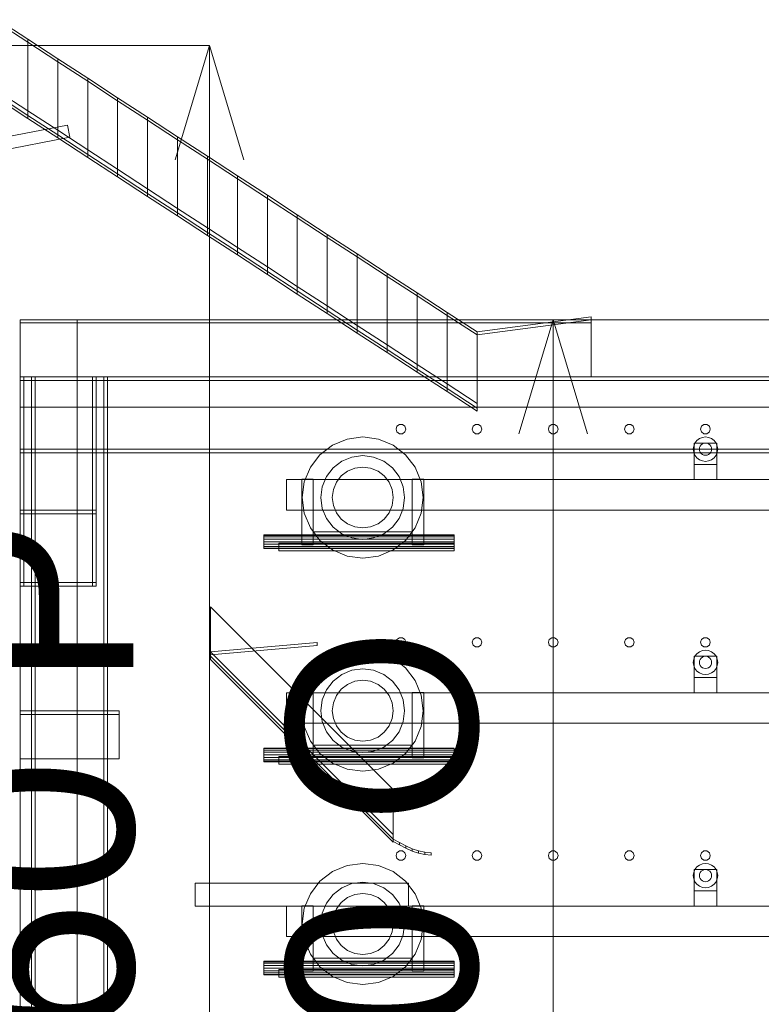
# Model space of a CAD drawing. Header units: millimetres. Extents: x -2233 to 65662, y -50530 to 6847.
# Tile 706 of 802: x 40461 to 41434, y 2101 to 3394. Entities that reach past the tile are written whole.
import ezdxf

# ---------------------------------------------------------------- set-up
doc = ezdxf.new("R2010")
doc.units = ezdxf.units.MM
for name, color, linetype, lineweight in [('COTAS_O', 1, 'Continuous', 0), ('COTAS_P', 1, 'Continuous', 0), ('lateral_C03', 7, 'Continuous', 0), ('lateral_C03-dry', 7, 'Continuous', 0), ('lateral_secador', 7, 'Continuous', 0)]:
    doc.layers.add(name, color=color, linetype=linetype, lineweight=lineweight)
doc.dimstyles.new('R19_100', dxfattribs={"dimtxt": 250, "dimasz": 150, "dimexe": 150, "dimexo": 80, "dimgap": 100, "dimtad": 1, "dimtih": 1, "dimtoh": 1, "dimdsep": 46, "dimcen": 0.09, "dimadec": 0, "dimazin": 0, "dimtfac": 1, "dimtdec": 4, "dimtofl": 0, "dimtmove": 0, "dimatfit": 3, "dimfxl": 1, "dimtolj": 1, "dimtzin": 0, "dimarcsym": 0})

# ---------------------------------------------------------------- blocks, each defined once
blk = doc.blocks.new('DIM_R32_12')
at = {"layer": 'COTAS_P'}
for p, q in [((40310, 3360), (40710, 3360)), ((40710, 3360), (40665, 3210)), ((40710, 0), (40710, 3360)), ((40710, 3360), (40755, 3210)), ((40710, 0), (40665, 150)), ((40710, 0), (40755, 150)), ((40310, 0), (40710, 0))]:
    blk.add_line(p, q, dxfattribs=at)
blk.add_text('3360 P', height=250, rotation=90, dxfattribs=at).set_placement((40610, 1680))
blk = doc.blocks.new('DIM_R32_25')
at = {"layer": 'COTAS_O'}
for p, q in [((40461.1, 3000), (41161.1, 3000)), ((41161.1, 3000), (41116.1, 2850)), ((41161.1, 0), (41161.1, 3000)), ((41161.1, 3000), (41206.1, 2850)), ((41161.1, 0), (41116.1, 150)), ((41161.1, 0), (41206.1, 150)), ((40461.1, 0), (41161.1, 0))]:
    blk.add_line(p, q, dxfattribs=at)
blk.add_text('3000 O', height=250, rotation=90, dxfattribs=at).set_placement((41061.1, 1500))

msp = doc.modelspace()

# ---------------------------------------------------------------- linework, layer by layer
at = {"layer": 'lateral_C03'}
for p, q in [((40150.333, 3183.775), (40523.532, 3255.343)), ((40526.546, 3239.63), (40523.532, 3255.343)), ((40153.346, 3168.061), (40526.546, 3239.63))]:
    msp.add_line(p, q, dxfattribs=at)
at = {"layer": 'lateral_C03-dry'}
for p, q in [((40432, 3394), (40471.321, 3368.375)), ((40432, 3390), (40471.321, 3364.375)), ((40471.321, 3368.375), (40471.321, 3364.375)), ((40471.321, 3274.375), (40471.321, 3368.375)), ((40471.321, 3368.375), (40510.642, 3342.75)), ((40471.321, 3364.375), (40510.642, 3338.75)), ((40510.642, 3342.75), (40510.642, 3338.75)), ((40510.642, 3248.75), (40510.642, 3342.75)), ((40510.642, 3342.75), (40549.963, 3317.125)), ((40510.642, 3338.75), (40549.963, 3313.125)), ((40549.963, 3317.125), (40549.963, 3313.125)), ((40549.963, 3223.125), (40549.963, 3317.125)), ((40549.963, 3317.125), (40589.283, 3291.5)), ((40549.963, 3313.125), (40589.283, 3287.5)), ((40432, 3300), (40471.321, 3274.375)), ((40432, 3294), (40471.321, 3268.375)), ((40432, 3290), (40471.321, 3264.375)), ((40589.283, 3291.5), (40589.283, 3287.5)), ((40589.283, 3197.5), (40589.283, 3291.5)), ((40589.283, 3291.5), (40628.604, 3265.875)), ((40589.283, 3287.5), (40628.604, 3261.875)), ((40471.321, 3268.375), (40471.321, 3274.375)), ((40471.321, 3274.375), (40510.642, 3248.75)), ((40471.321, 3264.375), (40471.321, 3268.375)), ((40471.321, 3268.375), (40510.642, 3242.75)), ((40471.321, 3264.375), (40510.642, 3238.75)), ((40628.604, 3265.875), (40628.604, 3261.875)), ((40628.604, 3171.875), (40628.604, 3265.875)), ((40628.604, 3265.875), (40667.925, 3240.25)), ((40628.604, 3261.875), (40667.925, 3236.25)), ((40510.642, 3242.75), (40510.642, 3248.75)), ((40510.642, 3248.75), (40549.963, 3223.125)), ((40510.642, 3238.75), (40510.642, 3242.75)), ((40510.642, 3242.75), (40549.963, 3217.125)), ((40510.642, 3238.75), (40549.963, 3213.125)), ((40667.925, 3240.25), (40667.925, 3236.25)), ((40667.925, 3146.25), (40667.925, 3240.25)), ((40667.925, 3240.25), (40707.246, 3214.625)), ((40667.925, 3236.25), (40707.246, 3210.625)), ((40549.963, 3217.125), (40549.963, 3223.125)), ((40549.963, 3223.125), (40589.283, 3197.5)), ((40549.963, 3213.125), (40549.963, 3217.125)), ((40549.963, 3217.125), (40589.283, 3191.5)), ((40549.963, 3213.125), (40589.283, 3187.5)), ((40707.246, 3214.625), (40707.246, 3210.625)), ((40707.246, 3120.625), (40707.246, 3214.625)), ((40707.246, 3214.625), (40746.567, 3189)), ((40707.246, 3210.625), (40746.567, 3185)), ((40589.283, 3191.5), (40589.283, 3197.5)), ((40589.283, 3197.5), (40628.604, 3171.875)), ((40589.283, 3187.5), (40589.283, 3191.5)), ((40589.283, 3191.5), (40628.604, 3165.875)), ((40589.283, 3187.5), (40628.604, 3161.875)), ((40746.567, 3189), (40746.567, 3185)), ((40746.567, 3095), (40746.567, 3189)), ((40746.567, 3189), (40785.888, 3163.375)), ((40746.567, 3185), (40785.888, 3159.375)), ((40628.604, 3165.875), (40628.604, 3171.875)), ((40628.604, 3171.875), (40667.925, 3146.25)), ((40628.604, 3161.875), (40628.604, 3165.875)), ((40628.604, 3165.875), (40667.925, 3140.25)), ((40628.604, 3161.875), (40667.925, 3136.25)), ((40785.888, 3163.375), (40785.888, 3159.375)), ((40785.888, 3069.375), (40785.888, 3163.375)), ((40785.888, 3163.375), (40825.209, 3137.75)), ((40785.888, 3159.375), (40825.209, 3133.75)), ((40667.925, 3140.25), (40667.925, 3146.25)), ((40667.925, 3146.25), (40707.246, 3120.625)), ((40667.925, 3136.25), (40667.925, 3140.25)), ((40667.925, 3140.25), (40707.246, 3114.625)), ((40667.925, 3136.25), (40707.246, 3110.625)), ((40825.209, 3137.75), (40825.209, 3133.75)), ((40825.209, 3043.75), (40825.209, 3137.75)), ((40825.209, 3137.75), (40864.53, 3112.125)), ((40825.209, 3133.75), (40864.53, 3108.125)), ((40707.246, 3114.625), (40707.246, 3120.625)), ((40707.246, 3120.625), (40746.567, 3095)), ((40707.246, 3110.625), (40707.246, 3114.625)), ((40707.246, 3114.625), (40746.567, 3089)), ((40707.246, 3110.625), (40746.567, 3085)), ((40864.53, 3112.125), (40864.53, 3108.125)), ((40864.53, 3018.125), (40864.53, 3112.125)), ((40864.53, 3112.125), (40903.85, 3086.5)), ((40864.53, 3108.125), (40903.85, 3082.5)), ((40746.567, 3089), (40746.567, 3095)), ((40746.567, 3095), (40785.888, 3069.375)), ((40746.567, 3085), (40746.567, 3089)), ((40746.567, 3089), (40785.888, 3063.375)), ((40746.567, 3085), (40785.888, 3059.375)), ((40903.85, 3086.5), (40903.85, 3082.5)), ((40903.85, 2992.5), (40903.85, 3086.5)), ((40903.85, 3086.5), (40943.171, 3060.875)), ((40903.85, 3082.5), (40943.171, 3056.875)), ((40785.888, 3063.375), (40785.888, 3069.375)), ((40785.888, 3069.375), (40825.209, 3043.75)), ((40785.888, 3059.375), (40785.888, 3063.375)), ((40785.888, 3063.375), (40825.209, 3037.75)), ((40785.888, 3059.375), (40825.209, 3033.75)), ((40943.171, 3060.875), (40943.171, 3056.875)), ((40943.171, 2966.875), (40943.171, 3060.875)), ((40943.171, 3060.875), (40982.492, 3035.25)), ((40943.171, 3056.875), (40982.492, 3031.25)), ((40825.209, 3037.75), (40825.209, 3043.75)), ((40825.209, 3043.75), (40864.53, 3018.125)), ((40825.209, 3033.75), (40825.209, 3037.75)), ((40825.209, 3037.75), (40864.53, 3012.125)), ((40825.209, 3033.75), (40864.53, 3008.125)), ((40982.492, 3035.25), (40982.492, 3031.25)), ((40982.492, 2941.25), (40982.492, 3035.25)), ((40982.492, 3035.25), (41021.813, 3009.625)), ((40982.492, 3031.25), (41021.813, 3005.625)), ((40864.53, 3012.125), (40864.53, 3018.125)), ((40864.53, 3018.125), (40903.85, 2992.5)), ((40864.53, 3008.125), (40864.53, 3012.125)), ((40864.53, 3012.125), (40903.85, 2986.5)), ((40864.53, 3008.125), (40903.85, 2982.5)), ((41021.813, 3009.625), (41021.813, 3005.625)), ((41021.813, 2915.625), (41021.813, 3009.625)), ((41021.813, 3009.625), (41061.134, 2984)), ((41021.813, 3005.625), (41061.134, 2980)), ((40903.85, 2986.5), (40903.85, 2992.5)), ((40903.85, 2992.5), (40943.171, 2966.875)), ((40903.85, 2982.5), (40903.85, 2986.5)), ((40903.85, 2986.5), (40943.171, 2960.875)), ((40903.85, 2982.5), (40943.171, 2956.875)), ((41061.134, 2984), (41061.134, 2980)), ((41061.134, 2890), (41061.134, 2984)), ((40943.171, 2960.875), (40943.171, 2966.875)), ((40943.171, 2966.875), (40982.492, 2941.25)), ((40943.171, 2956.875), (40943.171, 2960.875)), ((40943.171, 2960.875), (40982.492, 2935.25)), ((40943.171, 2956.875), (40982.492, 2931.25)), ((40982.492, 2935.25), (40982.492, 2941.25)), ((40982.492, 2941.25), (41021.813, 2915.625)), ((40982.492, 2931.25), (40982.492, 2935.25)), ((40982.492, 2935.25), (41021.813, 2909.625)), ((40982.492, 2931.25), (41021.813, 2905.625)), ((41021.813, 2909.625), (41021.813, 2915.625)), ((41021.813, 2915.625), (41061.134, 2890)), ((41021.813, 2905.625), (41021.813, 2909.625)), ((41021.813, 2909.625), (41061.134, 2884)), ((41021.813, 2905.625), (41061.134, 2880)), ((41061.134, 2884), (41061.134, 2890)), ((41061.134, 2880), (41061.134, 2884))]:
    msp.add_line(p, q, dxfattribs=at)
at = {"layer": 'lateral_secador'}
for p, q in [((40461.134, 3000), (40536.134, 3000)), ((40461.134, 3000), (40461.134, 2750)), ((40461.134, 3000), (40461.134, 0)), ((40461.134, 3000), (41211.134, 3000)), ((40461.134, 3000), (40461.134, 2996)), ((40536.134, 2750), (40536.134, 3000)), ((40536.134, 0), (40536.134, 3000)), ((41061.134, 2984), (41211.134, 3004)), ((41061.134, 2980), (41211.134, 3000)), ((41211.134, 3004), (41211.134, 3000)), ((41211.134, 3000), (42211.134, 3000)), ((41211.134, 3000), (41211.134, 2925)), ((41211.134, 2996), (41211.134, 3000)), ((40461.134, 2996), (41211.134, 2996)), ((41061.134, 2980), (41061.134, 2984)), ((40461.134, 2925), (41461.134, 2925)), ((40461.134, 2925), (40461.134, 0)), ((40461.134, 2925), (60461.134, 2925)), ((40461.134, 2925), (40461.134, 2885)), ((40461.134, 2925), (40461.134, 2920)), ((40461.134, 2925), (40561.134, 2925)), ((40461.134, 2925), (40461.134, 2650)), ((40461.134, 2925), (40466.134, 2925)), ((40466.134, 2650), (40466.134, 2925)), ((40476.134, 2925), (40576.134, 2925)), ((40476.134, 2925), (40476.134, 20)), ((40476.134, 2925), (40481.134, 2925)), ((40481.134, 20), (40481.134, 2925)), ((40556.134, 2925), (40561.134, 2925)), ((40556.134, 2925), (40556.134, 2650)), ((40561.134, 2650), (40561.134, 2925)), ((40571.134, 2925), (40576.134, 2925)), ((40571.134, 2925), (40571.134, 20)), ((40576.134, 20), (40576.134, 2925)), ((41211.134, 2925), (42211.134, 2925)), ((40461.134, 2920), (60461.134, 2920)), ((40461.134, 2920), (40461.134, 2830)), ((40461.134, 2885), (60461.134, 2885)), ((40955.997, 2860.082), (40954.784, 2856.35)), ((40959.172, 2862.389), (40955.997, 2860.082)), ((40963.096, 2862.389), (40959.172, 2862.389)), ((40966.271, 2860.082), (40963.096, 2862.389)), ((40967.484, 2856.35), (40966.271, 2860.082)), ((41055.997, 2860.082), (41054.784, 2856.35)), ((41059.172, 2862.389), (41055.997, 2860.082)), ((41063.096, 2862.389), (41059.172, 2862.389)), ((41066.271, 2860.082), (41063.096, 2862.389)), ((41067.484, 2856.35), (41066.271, 2860.082)), ((41155.997, 2860.082), (41154.784, 2856.35)), ((41159.172, 2862.389), (41155.997, 2860.082)), ((41163.096, 2862.389), (41159.172, 2862.389)), ((41166.271, 2860.082), (41163.096, 2862.389)), ((41167.484, 2856.35), (41166.271, 2860.082)), ((41255.997, 2860.082), (41254.784, 2856.35)), ((41259.172, 2862.389), (41255.997, 2860.082)), ((41263.096, 2862.389), (41259.172, 2862.389)), ((41266.271, 2860.082), (41263.096, 2862.389)), ((41267.484, 2856.35), (41266.271, 2860.082)), ((41355.997, 2860.082), (41354.784, 2856.35)), ((41359.172, 2862.389), (41355.997, 2860.082)), ((41363.096, 2862.389), (41359.172, 2862.389)), ((41366.271, 2860.082), (41363.096, 2862.389)), ((41367.484, 2856.35), (41366.271, 2860.082)), ((40911.134, 2846), (40890.558, 2843.291)), ((40931.71, 2843.291), (40911.134, 2846)), ((40954.784, 2856.35), (40955.997, 2852.618)), ((40955.997, 2852.618), (40959.172, 2850.311)), ((40959.172, 2850.311), (40963.096, 2850.311)), ((40963.096, 2850.311), (40966.271, 2852.618)), ((40966.271, 2852.618), (40967.484, 2856.35)), ((41054.784, 2856.35), (41055.997, 2852.618)), ((41055.997, 2852.618), (41059.172, 2850.311)), ((41059.172, 2850.311), (41063.096, 2850.311)), ((41063.096, 2850.311), (41066.271, 2852.618)), ((41066.271, 2852.618), (41067.484, 2856.35)), ((41154.784, 2856.35), (41155.997, 2852.618)), ((41155.997, 2852.618), (41159.172, 2850.311)), ((41159.172, 2850.311), (41163.096, 2850.311)), ((41163.096, 2850.311), (41166.271, 2852.618)), ((41166.271, 2852.618), (41167.484, 2856.35)), ((41254.784, 2856.35), (41255.997, 2852.618)), ((41255.997, 2852.618), (41259.172, 2850.311)), ((41259.172, 2850.311), (41263.096, 2850.311)), ((41263.096, 2850.311), (41266.271, 2852.618)), ((41266.271, 2852.618), (41267.484, 2856.35)), ((41356.993, 2845.455), (41353.134, 2843.856)), ((41354.784, 2856.35), (41355.997, 2852.618)), ((41355.997, 2852.618), (41359.172, 2850.311)), ((41361.134, 2846), (41356.993, 2845.455)), ((41359.172, 2850.311), (41363.096, 2850.311)), ((41365.275, 2845.455), (41361.134, 2846)), ((41363.096, 2850.311), (41366.271, 2852.618)), ((41369.134, 2843.856), (41365.275, 2845.455)), ((41366.271, 2852.618), (41367.484, 2856.35)), ((40871.384, 2835.349), (40854.919, 2822.715)), ((40890.558, 2843.291), (40871.384, 2835.349)), ((40950.884, 2835.349), (40931.71, 2843.291)), ((40967.349, 2822.715), (40950.884, 2835.349)), ((41345.679, 2834.141), (41345.134, 2830)), ((41347.277, 2838), (41345.679, 2834.141)), ((41346.134, 2838), (41376.134, 2838)), ((41346.134, 2838), (41346.134, 2810)), ((41349.82, 2841.314), (41347.277, 2838)), ((41353.134, 2843.856), (41349.82, 2841.314)), ((41353.406, 2832.071), (41353.134, 2830)), ((41354.206, 2834), (41353.406, 2832.071)), ((41355.477, 2835.657), (41354.206, 2834)), ((41357.134, 2836.928), (41355.477, 2835.657)), ((41359.063, 2837.727), (41357.134, 2836.928)), ((41361.134, 2838), (41359.063, 2837.727)), ((41363.204, 2837.727), (41361.134, 2838)), ((41365.134, 2836.928), (41363.204, 2837.727)), ((41366.791, 2835.657), (41365.134, 2836.928)), ((41368.062, 2834), (41366.791, 2835.657)), ((41368.861, 2832.071), (41368.062, 2834)), ((41369.134, 2830), (41368.861, 2832.071)), ((41372.448, 2841.314), (41369.134, 2843.856)), ((41374.99, 2838), (41372.448, 2841.314)), ((41376.589, 2834.141), (41374.99, 2838)), ((41376.134, 2810), (41376.134, 2838)), ((41377.134, 2830), (41376.589, 2834.141)), ((40461.134, 2830), (60461.134, 2830)), ((40461.134, 2830), (40461.134, 2825)), ((40461.134, 2825), (60461.134, 2825)), ((40854.919, 2822.715), (40842.285, 2806.25)), ((40896.899, 2819.626), (40883.634, 2814.131)), ((40911.134, 2821.5), (40896.899, 2819.626)), ((40925.369, 2819.626), (40911.134, 2821.5)), ((40938.634, 2814.131), (40925.369, 2819.626)), ((40979.983, 2806.25), (40967.349, 2822.715)), ((41345.134, 2830), (41345.679, 2825.859)), ((41345.679, 2825.859), (41347.277, 2822)), ((41347.277, 2822), (41349.82, 2818.686)), ((41353.134, 2830), (41353.406, 2827.929)), ((41353.406, 2827.929), (41354.206, 2826)), ((41354.206, 2826), (41355.477, 2824.343)), ((41355.477, 2824.343), (41357.134, 2823.072)), ((41357.134, 2823.072), (41359.063, 2822.273)), ((41359.063, 2822.273), (41361.134, 2822)), ((41361.134, 2822), (41363.204, 2822.273)), ((41363.204, 2822.273), (41365.134, 2823.072)), ((41365.134, 2823.072), (41366.791, 2824.343)), ((41366.791, 2824.343), (41368.062, 2826)), ((41368.062, 2826), (41368.861, 2827.929)), ((41368.861, 2827.929), (41369.134, 2830)), ((41372.448, 2818.686), (41374.99, 2822)), ((41374.99, 2822), (41376.589, 2825.859)), ((41376.589, 2825.859), (41377.134, 2830)), ((40842.285, 2806.25), (40834.343, 2787.076)), ((40883.634, 2814.131), (40872.243, 2805.391)), ((40911.134, 2806.5), (40900.781, 2805.137)), ((40921.487, 2805.137), (40911.134, 2806.5)), ((40950.025, 2805.391), (40938.634, 2814.131)), ((40987.925, 2787.076), (40979.983, 2806.25)), ((41346.134, 2810), (41376.134, 2810)), ((41346.134, 2810), (41346.134, 2790)), ((41349.82, 2818.686), (41353.134, 2816.144)), ((41353.134, 2816.144), (41356.993, 2814.545)), ((41356.993, 2814.545), (41361.134, 2814)), ((41361.134, 2814), (41365.275, 2814.545)), ((41365.275, 2814.545), (41369.134, 2816.144)), ((41369.134, 2816.144), (41372.448, 2818.686)), ((41376.134, 2790), (41376.134, 2810)), ((40863.502, 2794), (40858.008, 2780.735)), ((40872.243, 2805.391), (40863.502, 2794)), ((40882.85, 2794.784), (40876.493, 2786.5)), ((40891.134, 2801.141), (40882.85, 2794.784)), ((40900.781, 2805.137), (40891.134, 2801.141)), ((40931.134, 2801.141), (40921.487, 2805.137)), ((40939.418, 2794.784), (40931.134, 2801.141)), ((40945.775, 2786.5), (40939.418, 2794.784)), ((40958.765, 2794), (40950.025, 2805.391)), ((40964.26, 2780.735), (40958.765, 2794)), ((40811.134, 2790), (60111.134, 2790)), ((40811.134, 2790), (40811.134, 2750)), ((40831.134, 2790.5), (40846.134, 2790.5)), ((40831.134, 2790.5), (40831.134, 2704.5)), ((40834.343, 2787.076), (40831.634, 2766.5)), ((40846.134, 2704.5), (40846.134, 2790.5)), ((40858.008, 2780.735), (40856.134, 2766.5)), ((40876.493, 2786.5), (40872.497, 2776.853)), ((40949.771, 2776.853), (40945.775, 2786.5)), ((40966.134, 2766.5), (40964.26, 2780.735)), ((40976.134, 2790.5), (40991.134, 2790.5)), ((40976.134, 2790.5), (40976.134, 2704.5)), ((40990.634, 2766.5), (40987.925, 2787.076)), ((40991.134, 2704.5), (40991.134, 2790.5)), ((41346.134, 2790), (41376.134, 2790)), ((40872.497, 2776.853), (40871.134, 2766.5)), ((40951.134, 2766.5), (40949.771, 2776.853)), ((40831.634, 2766.5), (40834.343, 2745.924)), ((40856.134, 2766.5), (40858.008, 2752.265)), ((40871.134, 2766.5), (40872.497, 2756.147)), ((40872.497, 2756.147), (40876.493, 2746.5)), ((40945.775, 2746.5), (40949.771, 2756.147)), ((40949.771, 2756.147), (40951.134, 2766.5)), ((40964.26, 2752.265), (40966.134, 2766.5)), ((40987.925, 2745.924), (40990.634, 2766.5)), ((40461.134, 2750), (40536.134, 2750)), ((40461.134, 2750), (40461.134, 0)), ((40461.134, 2750), (40561.134, 2750)), ((40461.134, 2750), (40461.134, 2745)), ((40461.134, 2745), (40561.134, 2745)), ((40461.134, 2745), (40466.134, 2745)), ((40461.134, 2745), (40461.134, 2655)), ((40466.134, 2655), (40466.134, 2745)), ((40536.134, 0), (40536.134, 2750)), ((40556.134, 2745), (40561.134, 2745)), ((40556.134, 2745), (40556.134, 2655)), ((40561.134, 2745), (40561.134, 2750)), ((40561.134, 2655), (40561.134, 2745)), ((40811.134, 2750), (60111.134, 2750)), ((40834.343, 2745.924), (40842.285, 2726.75)), ((40858.008, 2752.265), (40863.502, 2739)), ((40876.493, 2746.5), (40882.85, 2738.216)), ((40939.418, 2738.216), (40945.775, 2746.5)), ((40958.765, 2739), (40964.26, 2752.265)), ((40979.983, 2726.75), (40987.925, 2745.924)), ((40863.502, 2739), (40872.243, 2727.609)), ((40882.85, 2738.216), (40891.134, 2731.859)), ((40891.134, 2731.859), (40900.781, 2727.863)), ((40921.487, 2727.863), (40931.134, 2731.859)), ((40931.134, 2731.859), (40939.418, 2738.216)), ((40950.025, 2727.609), (40958.765, 2739)), ((40781.134, 2716.815), (40781.134, 2717.5)), ((40781.134, 2717.5), (41031.134, 2717.5)), ((40781.134, 2714.864), (40781.134, 2716.815)), ((40781.134, 2716.815), (41031.134, 2716.815)), ((40842.285, 2726.75), (40854.919, 2710.285)), ((40846.134, 2721.5), (40976.134, 2721.5)), ((40846.134, 2721.5), (40846.134, 2706.5)), ((40872.243, 2727.609), (40883.634, 2718.869)), ((40883.634, 2718.869), (40896.899, 2713.374)), ((40900.781, 2727.863), (40911.134, 2726.5)), ((40911.134, 2726.5), (40921.487, 2727.863)), ((40925.369, 2713.374), (40938.634, 2718.869)), ((40938.634, 2718.869), (40950.025, 2727.609)), ((40967.349, 2710.285), (40979.983, 2726.75)), ((40976.134, 2706.5), (40976.134, 2721.5)), ((41031.134, 2716.815), (41031.134, 2717.5)), ((41031.134, 2714.864), (41031.134, 2716.815)), ((40781.134, 2711.944), (40781.134, 2714.864)), ((40781.134, 2714.864), (41031.134, 2714.864)), ((40781.134, 2708.5), (40781.134, 2711.944)), ((40781.134, 2711.944), (41031.134, 2711.944)), ((40781.134, 2705.056), (40781.134, 2708.5)), ((41031.134, 2708.5), (40781.134, 2708.5)), ((40781.134, 2705.056), (40781.134, 2702.136)), ((40781.134, 2705.056), (41031.134, 2705.056)), ((40801.134, 2706.5), (41031.134, 2706.5)), ((40801.134, 2706.5), (40801.134, 2696.5)), ((40831.134, 2704.5), (40846.134, 2704.5)), ((40846.134, 2706.5), (40976.134, 2706.5)), ((40854.919, 2710.285), (40871.384, 2697.651)), ((40896.899, 2713.374), (40911.134, 2711.5)), ((40911.134, 2711.5), (40925.369, 2713.374)), ((40950.884, 2697.651), (40967.349, 2710.285)), ((40976.134, 2704.5), (40991.134, 2704.5)), ((41031.134, 2711.944), (41031.134, 2714.864)), ((41031.134, 2708.5), (41031.134, 2711.944)), ((41031.134, 2708.5), (41031.134, 2705.056)), ((41031.134, 2696.5), (41031.134, 2706.5)), ((41031.134, 2705.056), (41031.134, 2702.136)), ((40781.134, 2702.136), (40781.134, 2700.185)), ((40781.134, 2702.136), (41031.134, 2702.136)), ((40781.134, 2700.185), (40781.134, 2699.5)), ((40781.134, 2700.185), (41031.134, 2700.185)), ((40781.134, 2699.5), (41031.134, 2699.5)), ((40801.134, 2696.5), (41031.134, 2696.5)), ((40871.384, 2697.651), (40890.558, 2689.709)), ((40890.558, 2689.709), (40911.134, 2687)), ((40911.134, 2687), (40931.71, 2689.709)), ((40931.71, 2689.709), (40950.884, 2697.651)), ((41031.134, 2702.136), (41031.134, 2700.185)), ((41031.134, 2700.185), (41031.134, 2699.5)), ((40461.134, 2655), (40561.134, 2655)), ((40461.134, 2655), (40461.134, 2650)), ((40461.134, 2655), (40466.134, 2655)), ((40556.134, 2655), (40561.134, 2655)), ((40561.134, 2650), (40561.134, 2655)), ((40461.134, 2650), (40561.134, 2650)), ((40461.134, 2650), (40466.134, 2650)), ((40556.134, 2650), (40561.134, 2650)), ((40951.134, 2383), (40711.134, 2623)), ((40711.134, 2623), (40711.134, 2554)), ((40851.134, 2576), (40711.134, 2564)), ((40851.134, 2572), (40851.134, 2576)), ((40955.997, 2580.082), (40954.784, 2576.35)), ((40954.784, 2576.35), (40955.997, 2572.618)), ((40959.172, 2582.389), (40955.997, 2580.082)), ((40963.096, 2582.389), (40959.172, 2582.389)), ((40966.271, 2580.082), (40963.096, 2582.389)), ((40967.484, 2576.35), (40966.271, 2580.082)), ((40966.271, 2572.618), (40967.484, 2576.35)), ((41055.997, 2580.082), (41054.784, 2576.35)), ((41054.784, 2576.35), (41055.997, 2572.618)), ((41059.172, 2582.389), (41055.997, 2580.082)), ((41063.096, 2582.389), (41059.172, 2582.389)), ((41066.271, 2580.082), (41063.096, 2582.389)), ((41067.484, 2576.35), (41066.271, 2580.082)), ((41066.271, 2572.618), (41067.484, 2576.35)), ((41155.997, 2580.082), (41154.784, 2576.35)), ((41154.784, 2576.35), (41155.997, 2572.618)), ((41159.172, 2582.389), (41155.997, 2580.082)), ((41163.096, 2582.389), (41159.172, 2582.389)), ((41166.271, 2580.082), (41163.096, 2582.389)), ((41167.484, 2576.35), (41166.271, 2580.082)), ((41166.271, 2572.618), (41167.484, 2576.35)), ((41255.997, 2580.082), (41254.784, 2576.35)), ((41254.784, 2576.35), (41255.997, 2572.618)), ((41259.172, 2582.389), (41255.997, 2580.082)), ((41263.096, 2582.389), (41259.172, 2582.389)), ((41266.271, 2580.082), (41263.096, 2582.389)), ((41267.484, 2576.35), (41266.271, 2580.082)), ((41266.271, 2572.618), (41267.484, 2576.35)), ((41355.997, 2580.082), (41354.784, 2576.35)), ((41354.784, 2576.35), (41355.997, 2572.618)), ((41359.172, 2582.389), (41355.997, 2580.082)), ((41363.096, 2582.389), (41359.172, 2582.389)), ((41366.271, 2580.082), (41363.096, 2582.389)), ((41367.484, 2576.35), (41366.271, 2580.082)), ((41366.271, 2572.618), (41367.484, 2576.35)), ((40851.134, 2572), (40711.134, 2560)), ((40711.134, 2564), (40951.134, 2324)), ((40711.134, 2558), (40711.134, 2564)), ((40711.134, 2564), (40711.134, 2560)), ((40890.558, 2563.291), (40871.384, 2555.349)), ((40911.134, 2566), (40890.558, 2563.291)), ((40931.71, 2563.291), (40911.134, 2566)), ((40950.884, 2555.349), (40931.71, 2563.291)), ((40955.997, 2572.618), (40959.172, 2570.311)), ((40959.172, 2570.311), (40963.096, 2570.311)), ((40963.096, 2570.311), (40966.271, 2572.618)), ((41055.997, 2572.618), (41059.172, 2570.311)), ((41059.172, 2570.311), (41063.096, 2570.311)), ((41063.096, 2570.311), (41066.271, 2572.618)), ((41155.997, 2572.618), (41159.172, 2570.311)), ((41159.172, 2570.311), (41163.096, 2570.311)), ((41163.096, 2570.311), (41166.271, 2572.618)), ((41255.997, 2572.618), (41259.172, 2570.311)), ((41259.172, 2570.311), (41263.096, 2570.311)), ((41263.096, 2570.311), (41266.271, 2572.618)), ((41349.82, 2561.314), (41347.277, 2558)), ((41353.134, 2563.856), (41349.82, 2561.314)), ((41356.993, 2565.455), (41353.134, 2563.856)), ((41355.997, 2572.618), (41359.172, 2570.311)), ((41361.134, 2566), (41356.993, 2565.455)), ((41359.172, 2570.311), (41363.096, 2570.311)), ((41365.275, 2565.455), (41361.134, 2566)), ((41363.096, 2570.311), (41366.271, 2572.618)), ((41369.134, 2563.856), (41365.275, 2565.455)), ((41372.448, 2561.314), (41369.134, 2563.856)), ((41374.99, 2558), (41372.448, 2561.314)), ((40711.134, 2558), (40951.134, 2318)), ((40711.134, 2554), (40711.134, 2558)), ((40711.134, 2554), (40951.134, 2314)), ((40871.384, 2555.349), (40854.919, 2542.715)), ((40967.349, 2542.715), (40950.884, 2555.349)), ((41345.679, 2554.141), (41345.134, 2550)), ((41345.134, 2550), (41345.679, 2545.859)), ((41347.277, 2558), (41345.679, 2554.141)), ((41346.134, 2558), (41376.134, 2558)), ((41346.134, 2558), (41346.134, 2530)), ((41353.406, 2552.071), (41353.134, 2550)), ((41353.134, 2550), (41353.406, 2547.929)), ((41354.206, 2554), (41353.406, 2552.071)), ((41353.406, 2547.929), (41354.206, 2546)), ((41355.477, 2555.657), (41354.206, 2554)), ((41357.134, 2556.928), (41355.477, 2555.657)), ((41359.063, 2557.727), (41357.134, 2556.928)), ((41361.134, 2558), (41359.063, 2557.727)), ((41363.204, 2557.727), (41361.134, 2558)), ((41365.134, 2556.928), (41363.204, 2557.727)), ((41366.791, 2555.657), (41365.134, 2556.928)), ((41368.062, 2554), (41366.791, 2555.657)), ((41368.861, 2552.071), (41368.062, 2554)), ((41368.062, 2546), (41368.861, 2547.929)), ((41369.134, 2550), (41368.861, 2552.071)), ((41368.861, 2547.929), (41369.134, 2550)), ((41376.589, 2554.141), (41374.99, 2558)), ((41376.134, 2530), (41376.134, 2558)), ((41377.134, 2550), (41376.589, 2554.141)), ((41376.589, 2545.859), (41377.134, 2550)), ((40854.919, 2542.715), (40842.285, 2526.25)), ((40896.899, 2539.626), (40883.634, 2534.131)), ((40911.134, 2541.5), (40896.899, 2539.626)), ((40925.369, 2539.626), (40911.134, 2541.5)), ((40938.634, 2534.131), (40925.369, 2539.626)), ((40979.983, 2526.25), (40967.349, 2542.715)), ((41345.679, 2545.859), (41347.277, 2542)), ((41347.277, 2542), (41349.82, 2538.686)), ((41349.82, 2538.686), (41353.134, 2536.144)), ((41353.134, 2536.144), (41356.993, 2534.545)), ((41354.206, 2546), (41355.477, 2544.343)), ((41355.477, 2544.343), (41357.134, 2543.072)), ((41356.993, 2534.545), (41361.134, 2534)), ((41357.134, 2543.072), (41359.063, 2542.273)), ((41359.063, 2542.273), (41361.134, 2542)), ((41361.134, 2542), (41363.204, 2542.273)), ((41361.134, 2534), (41365.275, 2534.545)), ((41363.204, 2542.273), (41365.134, 2543.072)), ((41365.134, 2543.072), (41366.791, 2544.343)), ((41365.275, 2534.545), (41369.134, 2536.144)), ((41366.791, 2544.343), (41368.062, 2546)), ((41369.134, 2536.144), (41372.448, 2538.686)), ((41372.448, 2538.686), (41374.99, 2542)), ((41374.99, 2542), (41376.589, 2545.859)), ((40842.285, 2526.25), (40834.343, 2507.076)), ((40872.243, 2525.391), (40863.502, 2514)), ((40883.634, 2534.131), (40872.243, 2525.391)), ((40900.781, 2525.137), (40891.134, 2521.141)), ((40911.134, 2526.5), (40900.781, 2525.137)), ((40921.487, 2525.137), (40911.134, 2526.5)), ((40931.134, 2521.141), (40921.487, 2525.137)), ((40950.025, 2525.391), (40938.634, 2534.131)), ((40958.765, 2514), (40950.025, 2525.391)), ((40987.925, 2507.076), (40979.983, 2526.25)), ((41346.134, 2530), (41376.134, 2530)), ((41346.134, 2530), (41346.134, 2510)), ((41376.134, 2510), (41376.134, 2530)), ((40811.134, 2510), (60111.134, 2510)), ((40811.134, 2510), (40811.134, 2470)), ((40831.134, 2510.5), (40846.134, 2510.5)), ((40831.134, 2510.5), (40831.134, 2424.5)), ((40846.134, 2424.5), (40846.134, 2510.5)), ((40863.502, 2514), (40858.008, 2500.735)), ((40882.85, 2514.784), (40876.493, 2506.5)), ((40891.134, 2521.141), (40882.85, 2514.784)), ((40939.418, 2514.784), (40931.134, 2521.141)), ((40945.775, 2506.5), (40939.418, 2514.784)), ((40964.26, 2500.735), (40958.765, 2514)), ((40976.134, 2510.5), (40991.134, 2510.5)), ((40976.134, 2510.5), (40976.134, 2424.5)), ((40991.134, 2424.5), (40991.134, 2510.5)), ((41346.134, 2510), (41376.134, 2510)), ((40834.343, 2507.076), (40831.634, 2486.5)), ((40858.008, 2500.735), (40856.134, 2486.5)), ((40872.497, 2496.853), (40871.134, 2486.5)), ((40876.493, 2506.5), (40872.497, 2496.853)), ((40949.771, 2496.853), (40945.775, 2506.5)), ((40951.134, 2486.5), (40949.771, 2496.853)), ((40966.134, 2486.5), (40964.26, 2500.735)), ((40990.634, 2486.5), (40987.925, 2507.076)), ((40461.134, 2486.5), (40591.134, 2486.5)), ((40461.134, 2486.5), (40461.134, 2423.5)), ((40461.134, 2486.5), (40461.134, 2481.5)), ((40591.134, 2423.5), (40591.134, 2486.5)), ((40591.134, 2481.5), (40591.134, 2486.5)), ((40831.634, 2486.5), (40834.343, 2465.924)), ((40856.134, 2486.5), (40858.008, 2472.265)), ((40871.134, 2486.5), (40872.497, 2476.147)), ((40949.771, 2476.147), (40951.134, 2486.5)), ((40964.26, 2472.265), (40966.134, 2486.5)), ((40987.925, 2465.924), (40990.634, 2486.5)), ((40461.134, 2481.5), (40591.134, 2481.5)), ((40811.134, 2470), (60111.134, 2470)), ((40858.008, 2472.265), (40863.502, 2459)), ((40872.497, 2476.147), (40876.493, 2466.5)), ((40945.775, 2466.5), (40949.771, 2476.147)), ((40958.765, 2459), (40964.26, 2472.265)), ((40834.343, 2465.924), (40842.285, 2446.75)), ((40863.502, 2459), (40872.243, 2447.609)), ((40876.493, 2466.5), (40882.85, 2458.216)), ((40882.85, 2458.216), (40891.134, 2451.859)), ((40931.134, 2451.859), (40939.418, 2458.216)), ((40939.418, 2458.216), (40945.775, 2466.5)), ((40950.025, 2447.609), (40958.765, 2459)), ((40979.983, 2446.75), (40987.925, 2465.924)), ((40842.285, 2446.75), (40854.919, 2430.285)), ((40872.243, 2447.609), (40883.634, 2438.869)), ((40891.134, 2451.859), (40900.781, 2447.863)), ((40900.781, 2447.863), (40911.134, 2446.5)), ((40911.134, 2446.5), (40921.487, 2447.863)), ((40921.487, 2447.863), (40931.134, 2451.859)), ((40938.634, 2438.869), (40950.025, 2447.609)), ((40967.349, 2430.285), (40979.983, 2446.75)), ((40781.134, 2436.815), (40781.134, 2437.5)), ((40781.134, 2437.5), (41031.134, 2437.5)), ((40781.134, 2434.864), (40781.134, 2436.815)), ((40781.134, 2436.815), (41031.134, 2436.815)), ((40781.134, 2431.944), (40781.134, 2434.864)), ((40781.134, 2434.864), (41031.134, 2434.864)), ((40781.134, 2428.5), (40781.134, 2431.944)), ((40781.134, 2431.944), (41031.134, 2431.944)), ((40846.134, 2441.5), (40976.134, 2441.5)), ((40846.134, 2441.5), (40846.134, 2426.5)), ((40883.634, 2438.869), (40896.899, 2433.374)), ((40896.899, 2433.374), (40911.134, 2431.5)), ((40911.134, 2431.5), (40925.369, 2433.374)), ((40925.369, 2433.374), (40938.634, 2438.869)), ((40976.134, 2426.5), (40976.134, 2441.5)), ((41031.134, 2436.815), (41031.134, 2437.5)), ((41031.134, 2434.864), (41031.134, 2436.815)), ((41031.134, 2431.944), (41031.134, 2434.864)), ((41031.134, 2428.5), (41031.134, 2431.944)), ((40461.134, 2423.5), (40591.134, 2423.5)), ((40781.134, 2425.056), (40781.134, 2428.5)), ((41031.134, 2428.5), (40781.134, 2428.5)), ((40781.134, 2425.056), (40781.134, 2422.136)), ((40781.134, 2425.056), (41031.134, 2425.056)), ((40781.134, 2422.136), (40781.134, 2420.185)), ((40781.134, 2422.136), (41031.134, 2422.136)), ((40781.134, 2420.185), (40781.134, 2419.5)), ((40781.134, 2420.185), (41031.134, 2420.185)), ((40781.134, 2419.5), (41031.134, 2419.5)), ((40801.134, 2426.5), (41031.134, 2426.5)), ((40801.134, 2426.5), (40801.134, 2416.5)), ((40831.134, 2424.5), (40846.134, 2424.5)), ((40846.134, 2426.5), (40976.134, 2426.5)), ((40854.919, 2430.285), (40871.384, 2417.651)), ((40950.884, 2417.651), (40967.349, 2430.285)), ((40976.134, 2424.5), (40991.134, 2424.5)), ((41031.134, 2428.5), (41031.134, 2425.056)), ((41031.134, 2416.5), (41031.134, 2426.5)), ((41031.134, 2425.056), (41031.134, 2422.136)), ((41031.134, 2422.136), (41031.134, 2420.185)), ((41031.134, 2420.185), (41031.134, 2419.5)), ((40801.134, 2416.5), (41031.134, 2416.5)), ((40871.384, 2417.651), (40890.558, 2409.709)), ((40890.558, 2409.709), (40911.134, 2407)), ((40911.134, 2407), (40931.71, 2409.709)), ((40931.71, 2409.709), (40950.884, 2417.651)), ((40951.134, 2314), (40951.134, 2383)), ((40951.134, 2324), (40951.134, 2318)), ((40951.134, 2318), (40951.134, 2314)), ((40951.134, 2318), (40959.467, 2313.341)), ((40951.134, 2315), (40951.134, 2318)), ((40951.134, 2315), (40959.467, 2310.341)), ((40959.172, 2302.389), (40955.997, 2300.082)), ((40963.096, 2302.389), (40959.172, 2302.389)), ((40959.467, 2313.341), (40959.467, 2310.341)), ((40959.467, 2313.341), (40967.801, 2309)), ((40959.467, 2310.341), (40967.801, 2306)), ((40966.271, 2300.082), (40963.096, 2302.389)), ((40967.801, 2309), (40967.801, 2306)), ((40967.801, 2309), (40976.134, 2305.272)), ((40967.801, 2306), (40976.134, 2302.272)), ((40976.134, 2305.272), (40976.134, 2302.272)), ((40976.134, 2305.272), (40984.467, 2302.412)), ((40976.134, 2302.272), (40984.467, 2299.412)), ((40984.467, 2302.412), (40984.467, 2299.412)), ((40984.467, 2302.412), (40992.801, 2300.613)), ((41059.172, 2302.389), (41055.997, 2300.082)), ((41063.096, 2302.389), (41059.172, 2302.389)), ((41066.271, 2300.082), (41063.096, 2302.389)), ((41159.172, 2302.389), (41155.997, 2300.082)), ((41163.096, 2302.389), (41159.172, 2302.389)), ((41166.271, 2300.082), (41163.096, 2302.389)), ((41259.172, 2302.389), (41255.997, 2300.082)), ((41263.096, 2302.389), (41259.172, 2302.389)), ((41266.271, 2300.082), (41263.096, 2302.389)), ((41359.172, 2302.389), (41355.997, 2300.082)), ((41363.096, 2302.389), (41359.172, 2302.389)), ((41366.271, 2300.082), (41363.096, 2302.389)), ((40955.997, 2300.082), (40954.784, 2296.35)), ((40954.784, 2296.35), (40955.997, 2292.618)), ((40955.997, 2292.618), (40959.172, 2290.311)), ((40959.172, 2290.311), (40963.096, 2290.311)), ((40963.096, 2290.311), (40966.271, 2292.618)), ((40967.484, 2296.35), (40966.271, 2300.082)), ((40966.271, 2292.618), (40967.484, 2296.35)), ((40984.467, 2299.412), (40992.801, 2297.613)), ((40992.801, 2300.613), (40992.801, 2297.613)), ((40992.801, 2300.613), (41001.134, 2300)), ((40992.801, 2297.613), (41001.134, 2297)), ((41001.134, 2300), (41001.134, 2297)), ((41055.997, 2300.082), (41054.784, 2296.35)), ((41054.784, 2296.35), (41055.997, 2292.618)), ((41055.997, 2292.618), (41059.172, 2290.311)), ((41059.172, 2290.311), (41063.096, 2290.311)), ((41063.096, 2290.311), (41066.271, 2292.618)), ((41067.484, 2296.35), (41066.271, 2300.082)), ((41066.271, 2292.618), (41067.484, 2296.35)), ((41155.997, 2300.082), (41154.784, 2296.35)), ((41154.784, 2296.35), (41155.997, 2292.618)), ((41155.997, 2292.618), (41159.172, 2290.311)), ((41159.172, 2290.311), (41163.096, 2290.311)), ((41163.096, 2290.311), (41166.271, 2292.618)), ((41167.484, 2296.35), (41166.271, 2300.082)), ((41166.271, 2292.618), (41167.484, 2296.35)), ((41255.997, 2300.082), (41254.784, 2296.35)), ((41254.784, 2296.35), (41255.997, 2292.618)), ((41255.997, 2292.618), (41259.172, 2290.311)), ((41259.172, 2290.311), (41263.096, 2290.311)), ((41263.096, 2290.311), (41266.271, 2292.618)), ((41267.484, 2296.35), (41266.271, 2300.082)), ((41266.271, 2292.618), (41267.484, 2296.35)), ((41355.997, 2300.082), (41354.784, 2296.35)), ((41354.784, 2296.35), (41355.997, 2292.618)), ((41355.997, 2292.618), (41359.172, 2290.311)), ((41359.172, 2290.311), (41363.096, 2290.311)), ((41363.096, 2290.311), (41366.271, 2292.618)), ((41367.484, 2296.35), (41366.271, 2300.082)), ((41366.271, 2292.618), (41367.484, 2296.35)), ((40890.558, 2283.291), (40871.384, 2275.349)), ((40911.134, 2286), (40890.558, 2283.291)), ((40931.71, 2283.291), (40911.134, 2286)), ((40950.884, 2275.349), (40931.71, 2283.291)), ((41347.277, 2278), (41345.679, 2274.141)), ((41346.134, 2278), (41376.134, 2278)), ((41346.134, 2278), (41346.134, 2250)), ((41349.82, 2281.314), (41347.277, 2278)), ((41353.134, 2283.856), (41349.82, 2281.314)), ((41356.993, 2285.455), (41353.134, 2283.856)), ((41357.134, 2276.928), (41355.477, 2275.657)), ((41361.134, 2286), (41356.993, 2285.455)), ((41359.063, 2277.727), (41357.134, 2276.928)), ((41361.134, 2278), (41359.063, 2277.727)), ((41365.275, 2285.455), (41361.134, 2286)), ((41363.204, 2277.727), (41361.134, 2278)), ((41365.134, 2276.928), (41363.204, 2277.727)), ((41366.791, 2275.657), (41365.134, 2276.928)), ((41369.134, 2283.856), (41365.275, 2285.455)), ((41372.448, 2281.314), (41369.134, 2283.856)), ((41374.99, 2278), (41372.448, 2281.314)), ((41376.589, 2274.141), (41374.99, 2278)), ((41376.134, 2250), (41376.134, 2278)), ((40871.384, 2275.349), (40854.919, 2262.715)), ((40967.349, 2262.715), (40950.884, 2275.349)), ((41345.679, 2274.141), (41345.134, 2270)), ((41345.134, 2270), (41345.679, 2265.859)), ((41345.679, 2265.859), (41347.277, 2262)), ((41353.406, 2272.071), (41353.134, 2270)), ((41353.134, 2270), (41353.406, 2267.929)), ((41354.206, 2274), (41353.406, 2272.071)), ((41353.406, 2267.929), (41354.206, 2266)), ((41355.477, 2275.657), (41354.206, 2274)), ((41354.206, 2266), (41355.477, 2264.343)), ((41355.477, 2264.343), (41357.134, 2263.072)), ((41357.134, 2263.072), (41359.063, 2262.273)), ((41363.204, 2262.273), (41365.134, 2263.072)), ((41365.134, 2263.072), (41366.791, 2264.343)), ((41368.062, 2274), (41366.791, 2275.657)), ((41366.791, 2264.343), (41368.062, 2266)), ((41368.861, 2272.071), (41368.062, 2274)), ((41368.062, 2266), (41368.861, 2267.929)), ((41369.134, 2270), (41368.861, 2272.071)), ((41368.861, 2267.929), (41369.134, 2270)), ((41374.99, 2262), (41376.589, 2265.859)), ((41377.134, 2270), (41376.589, 2274.141)), ((41376.589, 2265.859), (41377.134, 2270)), ((40691.134, 2260), (40971.134, 2260)), ((40691.134, 2260), (40691.134, 2230)), ((40854.919, 2262.715), (40842.285, 2246.25)), ((40883.634, 2254.131), (40872.243, 2245.391)), ((40896.899, 2259.626), (40883.634, 2254.131)), ((40911.134, 2261.5), (40896.899, 2259.626)), ((40925.369, 2259.626), (40911.134, 2261.5)), ((40938.634, 2254.131), (40925.369, 2259.626)), ((40950.025, 2245.391), (40938.634, 2254.131)), ((40979.983, 2246.25), (40967.349, 2262.715)), ((40971.134, 2230), (40971.134, 2260)), ((41346.134, 2250), (41376.134, 2250)), ((41346.134, 2250), (41346.134, 2230)), ((41347.277, 2262), (41349.82, 2258.686)), ((41349.82, 2258.686), (41353.134, 2256.144)), ((41353.134, 2256.144), (41356.993, 2254.545)), ((41356.993, 2254.545), (41361.134, 2254)), ((41359.063, 2262.273), (41361.134, 2262)), ((41361.134, 2262), (41363.204, 2262.273)), ((41361.134, 2254), (41365.275, 2254.545)), ((41365.275, 2254.545), (41369.134, 2256.144)), ((41369.134, 2256.144), (41372.448, 2258.686)), ((41372.448, 2258.686), (41374.99, 2262)), ((41376.134, 2230), (41376.134, 2250)), ((40842.285, 2246.25), (40834.343, 2227.076)), ((40872.243, 2245.391), (40863.502, 2234)), ((40891.134, 2241.141), (40882.85, 2234.784)), ((40900.781, 2245.137), (40891.134, 2241.141)), ((40911.134, 2246.5), (40900.781, 2245.137)), ((40921.487, 2245.137), (40911.134, 2246.5)), ((40931.134, 2241.141), (40921.487, 2245.137)), ((40939.418, 2234.784), (40931.134, 2241.141)), ((40958.765, 2234), (40950.025, 2245.391)), ((40987.925, 2227.076), (40979.983, 2246.25)), ((40691.134, 2230), (40971.134, 2230)), ((40811.134, 2230), (60111.134, 2230)), ((40811.134, 2230), (40811.134, 2190)), ((40831.134, 2230.5), (40846.134, 2230.5)), ((40831.134, 2230.5), (40831.134, 2144.5)), ((40834.343, 2227.076), (40831.634, 2206.5)), ((40846.134, 2144.5), (40846.134, 2230.5)), ((40863.502, 2234), (40858.008, 2220.735)), ((40876.493, 2226.5), (40872.497, 2216.853)), ((40882.85, 2234.784), (40876.493, 2226.5)), ((40945.775, 2226.5), (40939.418, 2234.784)), ((40949.771, 2216.853), (40945.775, 2226.5)), ((40964.26, 2220.735), (40958.765, 2234)), ((40976.134, 2230.5), (40991.134, 2230.5)), ((40976.134, 2230.5), (40976.134, 2144.5)), ((40990.634, 2206.5), (40987.925, 2227.076)), ((40991.134, 2144.5), (40991.134, 2230.5)), ((41346.134, 2230), (41376.134, 2230)), ((40858.008, 2220.735), (40856.134, 2206.5)), ((40872.497, 2216.853), (40871.134, 2206.5)), ((40951.134, 2206.5), (40949.771, 2216.853)), ((40966.134, 2206.5), (40964.26, 2220.735)), ((40831.634, 2206.5), (40834.343, 2185.924)), ((40856.134, 2206.5), (40858.008, 2192.265)), ((40871.134, 2206.5), (40872.497, 2196.147)), ((40949.771, 2196.147), (40951.134, 2206.5)), ((40964.26, 2192.265), (40966.134, 2206.5)), ((40987.925, 2185.924), (40990.634, 2206.5)), ((40811.134, 2190), (60111.134, 2190)), ((40834.343, 2185.924), (40842.285, 2166.75)), ((40858.008, 2192.265), (40863.502, 2179)), ((40872.497, 2196.147), (40876.493, 2186.5)), ((40876.493, 2186.5), (40882.85, 2178.216)), ((40939.418, 2178.216), (40945.775, 2186.5)), ((40945.775, 2186.5), (40949.771, 2196.147)), ((40958.765, 2179), (40964.26, 2192.265)), ((40979.983, 2166.75), (40987.925, 2185.924)), ((40863.502, 2179), (40872.243, 2167.609)), ((40882.85, 2178.216), (40891.134, 2171.859)), ((40931.134, 2171.859), (40939.418, 2178.216)), ((40950.025, 2167.609), (40958.765, 2179)), ((40842.285, 2166.75), (40854.919, 2150.285)), ((40846.134, 2161.5), (40976.134, 2161.5)), ((40846.134, 2161.5), (40846.134, 2146.5)), ((40872.243, 2167.609), (40883.634, 2158.869)), ((40891.134, 2171.859), (40900.781, 2167.863)), ((40900.781, 2167.863), (40911.134, 2166.5)), ((40911.134, 2166.5), (40921.487, 2167.863)), ((40921.487, 2167.863), (40931.134, 2171.859)), ((40938.634, 2158.869), (40950.025, 2167.609)), ((40967.349, 2150.285), (40979.983, 2166.75)), ((40976.134, 2146.5), (40976.134, 2161.5)), ((40781.134, 2156.815), (40781.134, 2157.5)), ((40781.134, 2157.5), (41031.134, 2157.5)), ((40781.134, 2154.864), (40781.134, 2156.815)), ((40781.134, 2156.815), (41031.134, 2156.815)), ((40781.134, 2151.944), (40781.134, 2154.864)), ((40781.134, 2154.864), (41031.134, 2154.864)), ((40781.134, 2148.5), (40781.134, 2151.944)), ((40781.134, 2151.944), (41031.134, 2151.944)), ((40781.134, 2145.056), (40781.134, 2148.5)), ((41031.134, 2148.5), (40781.134, 2148.5)), ((40801.134, 2146.5), (41031.134, 2146.5)), ((40801.134, 2146.5), (40801.134, 2136.5)), ((40846.134, 2146.5), (40976.134, 2146.5)), ((40854.919, 2150.285), (40871.384, 2137.651)), ((40883.634, 2158.869), (40896.899, 2153.374)), ((40896.899, 2153.374), (40911.134, 2151.5)), ((40911.134, 2151.5), (40925.369, 2153.374)), ((40925.369, 2153.374), (40938.634, 2158.869)), ((40950.884, 2137.651), (40967.349, 2150.285)), ((41031.134, 2156.815), (41031.134, 2157.5)), ((41031.134, 2154.864), (41031.134, 2156.815)), ((41031.134, 2151.944), (41031.134, 2154.864)), ((41031.134, 2148.5), (41031.134, 2151.944)), ((41031.134, 2148.5), (41031.134, 2145.056)), ((41031.134, 2136.5), (41031.134, 2146.5)), ((40781.134, 2145.056), (40781.134, 2142.136)), ((40781.134, 2145.056), (41031.134, 2145.056)), ((40781.134, 2142.136), (40781.134, 2140.185)), ((40781.134, 2142.136), (41031.134, 2142.136)), ((40781.134, 2140.185), (40781.134, 2139.5)), ((40781.134, 2140.185), (41031.134, 2140.185)), ((40781.134, 2139.5), (41031.134, 2139.5)), ((40801.134, 2136.5), (41031.134, 2136.5)), ((40831.134, 2144.5), (40846.134, 2144.5)), ((40871.384, 2137.651), (40890.558, 2129.709)), ((40931.71, 2129.709), (40950.884, 2137.651)), ((40976.134, 2144.5), (40991.134, 2144.5)), ((41031.134, 2145.056), (41031.134, 2142.136)), ((41031.134, 2142.136), (41031.134, 2140.185)), ((41031.134, 2140.185), (41031.134, 2139.5)), ((40890.558, 2129.709), (40911.134, 2127)), ((40911.134, 2127), (40931.71, 2129.709))]:
    msp.add_line(p, q, dxfattribs=at)

# ---------------------------------------------------------------- dimensions: what is measured, and where the dimension line sits
at = {"layer": 'COTAS_O'}
dim = msp.add_aligned_dim(p1=(40461.134, 0), p2=(40461.134, 3000), distance=-700, text='<> O', dimstyle='R19_100', dxfattribs=at)
dim.commit()
dim.dimension.update_dxf_attribs({"geometry": 'DIM_R32_25', "text_midpoint": (41161.134, 1500)})
at = {"layer": 'COTAS_P'}
dim = msp.add_aligned_dim(p1=(40310, 0), p2=(40310, 3360), distance=-400, text='<> P', dimstyle='R19_100', dxfattribs=at)
dim.commit()
dim.dimension.update_dxf_attribs({"geometry": 'DIM_R32_12', "text_midpoint": (40710, 1680)})

doc.saveas('drawing.dxf')
